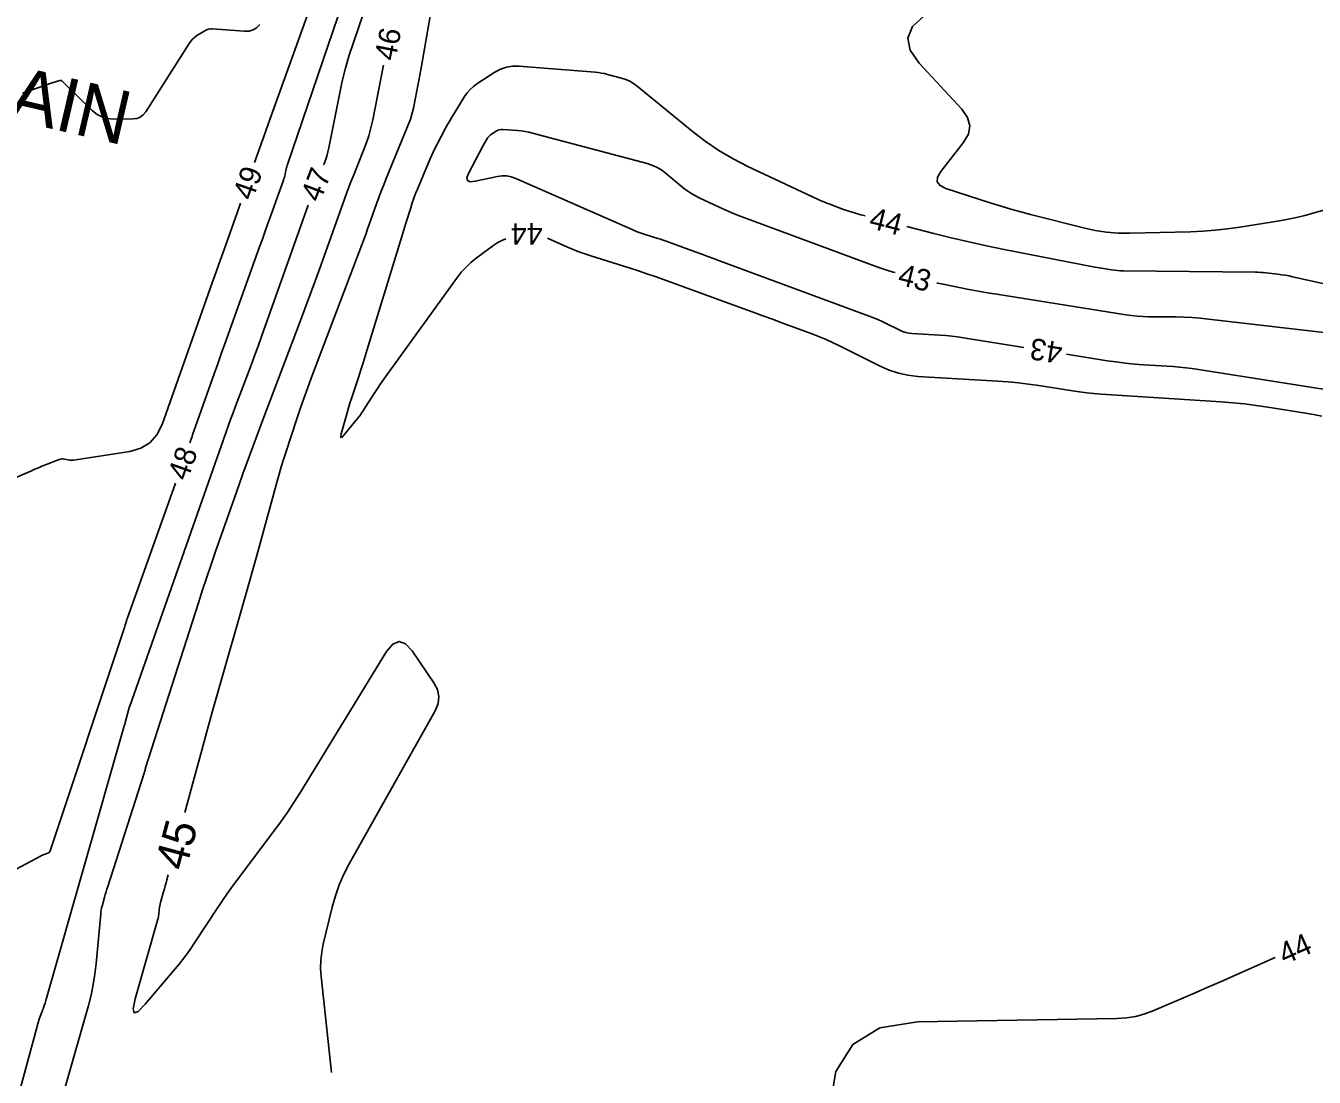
# Model space of a CAD drawing. Extents: x 2384780 to 2405861, y 547869 to 573706.
# Drawn here: x 2389896.7 to 2390016.6, y 552143.3 to 552241 of the extents above; entities that cross this region are included whole.
import ezdxf

# ---------------------------------------------------------------- set-up
doc = ezdxf.new("R2010")
doc.units = 0
for name, color, linetype in [('Old_Level_5', 7, 'Continuous'), ('Old_Level_60', 7, 'Continuous'), ('Old_Level_61', 7, 'Continuous')]:
    doc.layers.add(name, color=color, linetype=linetype)

msp = doc.modelspace()

# ---------------------------------------------------------------- linework, layer by layer
at = {"layer": 'Old_Level_60'}
for points in [[(2389911.99225, 552202.25275), (2389912.139, 552202.66825), (2389912.198, 552202.83475), (2389912.25675, 552203.00125), (2389912.31575, 552203.16775), (2389912.3745, 552203.33425), (2389913.9215, 552207.7105), (2389914.2535, 552208.64825), (2389914.58625, 552209.5855), (2389914.92025, 552210.52225), (2389915.255, 552211.459), (2389918.47925, 552220.4645), (2389918.73825, 552221.18825), (2389918.997, 552221.912), (2389919.2555, 552222.63575), (2389919.514, 552223.35975), (2389920.69175, 552226.6625), (2389920.7055, 552226.7005), (2389920.71975, 552226.73825), (2389920.73425, 552226.77575), (2389920.74925, 552226.813), (2389920.79875, 552226.935), (2389920.80875, 552226.96125), (2389920.8175, 552226.988), (2389920.825, 552227.015), (2389920.831, 552227.0425), (2389920.93725, 552227.57425), (2389920.96175, 552227.6875), (2389920.99, 552227.8), (2389921.022, 552227.9115), (2389921.05775, 552228.022), (2389929.12, 552251.68125)], [(2389918.0225, 552228.29175), (2389918.406, 552229.40475), (2389918.62, 552230.02175), (2389918.836, 552230.63775), (2389919.05425, 552231.25325), (2389919.2745, 552231.86775), (2389924.742, 552247.0275)], [(2389929.503, 552246.19125), (2389927.209, 552239.45975), (2389926.824, 552238.26625), (2389926.47875, 552237.06225), (2389926.1735, 552235.84725), (2389925.90775, 552234.62175), (2389924.92, 552229.673), (2389924.8315, 552229.278), (2389924.7245, 552228.8885), (2389924.599, 552228.5045), (2389924.4555, 552228.12625), (2389924.43175, 552228.068)], [(2389980.285, 552241.94275), (2389979.2155, 552240.93775), (2389978.78125, 552239.86575), (2389978.982, 552238.72675), (2389979.818, 552237.5205), (2389983.7945, 552233.2475), (2389984.33025, 552232.48475), (2389984.53, 552231.708), (2389984.3935, 552230.918), (2389983.921, 552230.11425), (2389981.829, 552227.4665), (2389981.52275, 552226.94225), (2389981.50075, 552226.5045), (2389981.7625, 552226.15275), (2389982.30875, 552225.88725), (2389986.5305, 552224.52375), (2389987.43725, 552224.23875), (2389988.348, 552223.96825), (2389989.263, 552223.712), (2389990.18225, 552223.47025), (2389995.113, 552222.21475), (2389996.174, 552221.9825), (2389997.243, 552221.82425), (2389998.3205, 552221.7395), (2389999.40625, 552221.7285), (2390005.06025, 552221.863), (2390006.207, 552221.91), (2390007.35, 552221.99625), (2390008.4895, 552222.12175), (2390009.62525, 552222.28675), (2390013.3295, 552222.88925), (2390014.12075, 552223.03), (2390014.90675, 552223.194), (2390015.6875, 552223.381), (2390016.46325, 552223.59125), (2390025.60325, 552226.21525)], [(2389930.01675, 552237.353), (2389929.00425, 552232.27975), (2389928.83575, 552231.529), (2389928.6325, 552230.78875), (2389928.39425, 552230.059), (2389928.12125, 552229.33975), (2389927.172, 552227.00725), (2389926.97125, 552226.5065), (2389926.77625, 552226.0035), (2389926.5865, 552225.4985), (2389926.4025, 552224.99125), (2389924.16425, 552218.7145), (2389923.68125, 552217.37075), (2389923.19175, 552216.0295), (2389922.69575, 552214.6905), (2389922.19325, 552213.354), (2389918.79975, 552204.395), (2389918.17, 552202.717), (2389917.55, 552201.03525), (2389916.94025, 552199.35), (2389916.3405, 552197.661), (2389914.398, 552192.1375), (2389913.986, 552190.9525), (2389913.58225, 552189.76475), (2389913.18725, 552188.574), (2389912.8005, 552187.3805), (2389907.88575, 552172.02875), (2389907.8705, 552171.9805), (2389907.85575, 552171.93225), (2389907.84125, 552171.88375), (2389907.8275, 552171.835), (2389907.78275, 552171.676), (2389907.77325, 552171.642), (2389907.763, 552171.608), (2389907.75275, 552171.57425), (2389907.742, 552171.5405), (2389904.36325, 552161.01475), (2389904.28475, 552160.76575), (2389904.20875, 552160.516), (2389904.1355, 552160.2655), (2389904.0645, 552160.01425), (2389903.837, 552159.19225), (2389903.79225, 552159.0155), (2389903.7555, 552158.837), (2389903.72675, 552158.65725), (2389903.70625, 552158.476), (2389903.28375, 552153.8575), (2389903.1705, 552152.872), (2389903.012, 552151.895), (2389902.80825, 552150.92625), (2389902.55925, 552149.96625), (2389900.338, 552142.153)], [(2389974.80175, 552223.33625), (2389974.387, 552223.44275), (2389973.9835, 552223.55175), (2389973.583, 552223.67125), (2389973.186, 552223.80075), (2389972.792, 552223.94075), (2389971.5105, 552224.41475), (2389971.237, 552224.51925), (2389970.966, 552224.62925), (2389970.6975, 552224.74525), (2389970.43125, 552224.86675), (2389963.89725, 552227.9335), (2389962.5225, 552228.63125), (2389961.199, 552229.40975), (2389959.9265, 552230.26925), (2389958.705, 552231.2095), (2389953.60175, 552235.395), (2389953.26875, 552235.64), (2389952.9155, 552235.84575), (2389952.542, 552236.012), (2389952.1485, 552236.1385), (2389950.82975, 552236.488), (2389950.546, 552236.55625), (2389950.26025, 552236.61175), (2389949.972, 552236.65425), (2389949.68175, 552236.68375), (2389942.59625, 552237.244), (2389942.00375, 552237.245), (2389941.4345, 552237.152), (2389940.889, 552236.965), (2389940.36725, 552236.68425), (2389938.701, 552235.6135), (2389938.3605, 552235.3675), (2389938.05375, 552235.08875), (2389937.78025, 552234.77725), (2389937.54025, 552234.43275), (2389936.568, 552232.8605), (2389936.36225, 552232.522), (2389936.16225, 552232.18025), (2389935.96775, 552231.8355), (2389935.77875, 552231.4875), (2389934.95525, 552229.9415), (2389934.78275, 552229.60825), (2389934.61825, 552229.27125), (2389934.46175, 552228.9305), (2389934.31325, 552228.586), (2389933.1655, 552225.8335), (2389932.99275, 552225.40475), (2389932.83, 552224.97225), (2389932.6775, 552224.536), (2389932.53525, 552224.096), (2389932.0875, 552222.65275), (2389931.99175, 552222.34325), (2389931.89625, 552222.034), (2389931.801, 552221.7245), (2389931.70625, 552221.41475), (2389928.50175, 552210.93575), (2389928.30675, 552210.3045), (2389928.10825, 552209.67425), (2389927.90625, 552209.04525), (2389927.701, 552208.4175), (2389927.024, 552206.36825), (2389926.882, 552205.92825), (2389926.74575, 552205.4865), (2389926.6155, 552205.043), (2389926.491, 552204.5975), (2389926.07925, 552203.085), (2389926.02875, 552202.834), (2389926.0535, 552202.72875), (2389926.1535, 552202.7695), (2389926.329, 552202.956), (2389927.7485, 552204.68475), (2389927.75375, 552204.691), (2389927.7585, 552204.6975), (2389927.76325, 552204.70425), (2389927.768, 552204.711), (2389927.7825, 552204.7335), (2389927.7855, 552204.73825), (2389927.78875, 552204.74325), (2389927.79175, 552204.748), (2389927.795, 552204.75275), (2389929.149, 552206.838), (2389929.442, 552207.283), (2389929.74025, 552207.72425), (2389930.04425, 552208.16175), (2389930.3535, 552208.59525), (2389936.885, 552217.63275), (2389937.269, 552218.124), (2389937.6865, 552218.58225), (2389938.138, 552219.007), (2389938.623, 552219.39875), (2389940.26225, 552220.62425), (2389940.62325, 552220.86575), (2389941.00375, 552221.06475), (2389941.386, 552221.2145)], [(2389977.582, 552218.0695), (2389977.39725, 552218.1195), (2389976.92075, 552218.2615), (2389976.448, 552218.416), (2389975.979, 552218.5825), (2389963.51775, 552223.1915), (2389962.93225, 552223.41525), (2389962.352, 552223.651), (2389961.77675, 552223.899), (2389961.20675, 552224.1595), (2389959.3525, 552225.0295), (2389958.9625, 552225.2275), (2389958.587, 552225.4485), (2389958.226, 552225.69225), (2389957.87925, 552225.95925), (2389956.1685, 552227.36225), (2389955.7905, 552227.6405), (2389955.3895, 552227.874), (2389954.9655, 552228.0625), (2389954.51875, 552228.20625), (2389943.876, 552231.02575), (2389943.52425, 552231.1105), (2389943.1695, 552231.17925), (2389942.81225, 552231.23175), (2389942.45225, 552231.2685), (2389941.094, 552231.376), (2389940.933, 552231.37625), (2389940.7785, 552231.351), (2389940.6305, 552231.30025), (2389940.489, 552231.224), (2389940.03675, 552230.93325), (2389939.94425, 552230.8665), (2389939.861, 552230.791), (2389939.78675, 552230.7065), (2389939.72175, 552230.61275), (2389939.45775, 552230.18625), (2389939.402, 552230.09425), (2389939.34775, 552230.0015), (2389939.295, 552229.908), (2389939.2435, 552229.8135), (2389937.93225, 552227.35175), (2389937.75925, 552226.90575), (2389937.80275, 552226.62375), (2389938.0625, 552226.505), (2389938.5385, 552226.54975), (2389940.59475, 552226.9955), (2389941.032, 552227.0565), (2389941.462, 552227.048), (2389941.885, 552226.97025), (2389942.30125, 552226.823), (2389952.90025, 552222.153), (2389953.2515, 552222.004), (2389953.6065, 552221.86475), (2389953.96525, 552221.7355), (2389954.32775, 552221.616), (2389955.51775, 552221.24175), (2389955.77225, 552221.16025), (2389956.02575, 552221.07575), (2389956.27825, 552220.9885), (2389956.53, 552220.8985), (2389959.0735, 552219.97225), (2389959.61825, 552219.7735), (2389960.163, 552219.574), (2389960.70725, 552219.374), (2389961.2515, 552219.173), (2389975.1855, 552214.01925), (2389975.58575, 552213.86475), (2389975.9815, 552213.6995), (2389976.3725, 552213.52325), (2389976.7585, 552213.336), (2389978.0125, 552212.7065), (2389978.285, 552212.58625), (2389978.5655, 552212.49525), (2389978.85375, 552212.43375), (2389979.15, 552212.40125), (2389981.73925, 552212.24825), (2389982.29325, 552212.2085), (2389982.846, 552212.15525), (2389983.39725, 552212.0885), (2389983.94675, 552212.008), (2389989.55975, 552211.1155)], [(2389888.747, 552195.9995), (2389897.26075, 552199.65875), (2389897.585, 552199.7965), (2389897.9105, 552199.9315), (2389898.237, 552200.06375), (2389898.56475, 552200.193), (2389899.843, 552200.6915), (2389899.97075, 552200.73125), (2389900.09975, 552200.7515), (2389900.2305, 552200.7525), (2389900.36275, 552200.734), (2389900.79775, 552200.642), (2389900.891, 552200.62675), (2389900.9845, 552200.62), (2389901.07825, 552200.62175), (2389901.17225, 552200.63225), (2389906.41075, 552201.451), (2389907.4405, 552201.73825), (2389908.284, 552202.24975), (2389908.9415, 552202.985), (2389909.41325, 552203.94425), (2389913.69875, 552216.068), (2389914.0665, 552217.10725), (2389914.4355, 552218.146), (2389914.8055, 552219.18425), (2389915.1765, 552220.22225), (2389916.39025, 552223.61225), (2389916.64925, 552224.339), (2389916.71075, 552224.513)], [(2389923.013, 552224.32875), (2389918.6615, 552212.12725), (2389918.34025, 552211.23325), (2389918.01475, 552210.341), (2389917.68475, 552209.4505), (2389917.3505, 552208.56125), (2389916.25125, 552205.6595), (2389916.01775, 552205.037), (2389915.78775, 552204.41325), (2389915.5615, 552203.788), (2389915.339, 552203.1615), (2389906.41325, 552177.78225), (2389906.413, 552177.78175), (2389906.41275, 552177.781), (2389906.4125, 552177.78025), (2389906.41225, 552177.77975), (2389906.41175, 552177.7775), (2389906.4115, 552177.777), (2389906.41125, 552177.7765), (2389906.41125, 552177.776), (2389906.411, 552177.7755), (2389906.405, 552177.75375), (2389906.40375, 552177.749), (2389906.40225, 552177.74425), (2389906.401, 552177.7395), (2389906.39975, 552177.735), (2389905.993, 552176.26275), (2389905.9805, 552176.21825), (2389905.96725, 552176.174), (2389905.9535, 552176.12975), (2389905.93925, 552176.08575), (2389905.8915, 552175.9425), (2389905.88125, 552175.91175), (2389905.87175, 552175.88075), (2389905.86225, 552175.84975), (2389905.85325, 552175.81875), (2389898.6065, 552150.40625), (2389898.53825, 552150.17625), (2389898.46475, 552149.94775), (2389898.38675, 552149.72075), (2389898.3035, 552149.4955), (2389898.02375, 552148.7625), (2389897.96575, 552148.60475), (2389897.91175, 552148.44575), (2389897.86175, 552148.2855), (2389897.81575, 552148.12375), (2389895.11875, 552138.1885)], [(2390026.2615, 552215.1085), (2390014.553, 552217.68825), (2390014.21375, 552217.7585), (2390013.873, 552217.82025), (2390013.53075, 552217.87325), (2390013.187, 552217.9175), (2390012.062, 552218.048), (2390011.82075, 552218.07275), (2390011.579, 552218.091), (2390011.337, 552218.103), (2390011.0945, 552218.1085), (2389998.82325, 552218.22375), (2389998.53925, 552218.23175), (2389998.256, 552218.25), (2389997.97375, 552218.279), (2389997.6925, 552218.3185), (2389996.7745, 552218.4645), (2389996.578, 552218.4965), (2389996.38175, 552218.5305), (2389996.18575, 552218.566), (2389995.99025, 552218.6035), (2389987.73625, 552220.21875), (2389986.08875, 552220.5535), (2389984.4465, 552220.912), (2389982.8095, 552221.2945), (2389981.178, 552221.7005), (2389978.67625, 552222.34225)], [(2389945.24825, 552221.26025), (2389947.10325, 552220.443), (2389947.63875, 552220.21575), (2389948.18, 552220.0035), (2389948.72675, 552219.8065), (2389949.27925, 552219.62425), (2389952.93375, 552218.475), (2389953.71525, 552218.2245), (2389954.494, 552217.96525), (2389955.26975, 552217.69725), (2389956.0425, 552217.42075), (2389963.512, 552214.701), (2389964.397, 552214.378), (2389965.2815, 552214.054), (2389966.16575, 552213.729), (2389967.0495, 552213.40275), (2389969.93575, 552212.335), (2389970.5505, 552212.098), (2389971.158, 552211.844), (2389971.75825, 552211.57325), (2389972.35125, 552211.286), (2389976.19575, 552209.356), (2389977.0315, 552208.98725), (2389977.8915, 552208.7085), (2389978.7755, 552208.5195), (2389979.68375, 552208.42), (2389987.12675, 552207.98), (2389988.088, 552207.91125), (2389989.04675, 552207.819), (2389990.00275, 552207.703), (2389990.956, 552207.56325), (2389994.0665, 552207.06875), (2389994.734, 552206.97075), (2389995.403, 552206.888), (2389996.074, 552206.821), (2389996.7465, 552206.76975), (2390007.89525, 552206.0485), (2390008.983, 552205.96575), (2390010.06825, 552205.85825), (2390011.15075, 552205.726), (2390012.23025, 552205.56925), (2390015.753, 552205.01675), (2390016.505, 552204.8865), (2390017.252, 552204.7325)], [(2390019.33225, 552212.29), (2390006.7185, 552213.75375), (2390005.95625, 552213.832), (2390005.19275, 552213.88975), (2390004.428, 552213.9275), (2390003.662, 552213.94475), (2390001.15725, 552213.9685), (2390000.6215, 552213.98325), (2390000.08725, 552214.018), (2389999.55475, 552214.07275), (2389999.024, 552214.147), (2389987.0435, 552216.05175), (2389986.3525, 552216.16475), (2389985.6625, 552216.284), (2389984.9735, 552216.40925), (2389984.28575, 552216.54075), (2389982.0405, 552216.98025), (2389981.56025, 552217.07775), (2389981.462, 552217.09925)], [(2389993.51, 552210.4875), (2389997.318, 552209.882), (2389998.1545, 552209.759), (2389998.99325, 552209.6555), (2389999.83425, 552209.5715), (2390000.6775, 552209.50725), (2390003.4355, 552209.32875), (2390004.02575, 552209.28375), (2390004.6145, 552209.2255), (2390005.202, 552209.15375), (2390005.78775, 552209.06875), (2390020.74625, 552206.72225)], [(2389906.16225, 552185.87975), (2389910.652, 552198.484)], [(2389891.63875, 552160.379), (2389898.17325, 552163.86425), (2389898.26225, 552163.90975), (2389898.35275, 552163.952), (2389898.4445, 552163.9915), (2389898.5375, 552164.02775), (2389898.844, 552164.141), (2389898.90425, 552164.1705), (2389898.9535, 552164.21075), (2389898.992, 552164.26125), (2389899.0195, 552164.3225), (2389905.8715, 552184.90525), (2389905.90275, 552185.0015), (2389905.93275, 552185.09775), (2389905.9615, 552185.19475), (2389905.989, 552185.292), (2389906.077, 552185.61), (2389906.0965, 552185.678), (2389906.117, 552185.74575), (2389906.139, 552185.81275), (2389906.16225, 552185.87975)], [(2390012.92475, 552154.417), (2390010.191, 552153.1955), (2390009.01975, 552152.6745), (2390007.84675, 552152.15775), (2390006.672, 552151.64525), (2390005.49525, 552151.137), (2390001.6485, 552149.483), (2390000.81525, 552149.171), (2389999.9635, 552148.94375), (2389999.09375, 552148.801), (2389998.20575, 552148.74325), (2389979.663, 552148.42175), (2389976.17125, 552147.865), (2389973.6435, 552146.33225), (2389972.0795, 552143.82375), (2389971.47925, 552140.3395)]]:
    msp.add_lwpolyline(points, dxfattribs=at)
at = {"layer": 'Old_Level_61'}
for points in [[(2389934.84225, 552244.7675), (2389933.47, 552236.9215), (2389933.38225, 552236.428), (2389933.2915, 552235.93525), (2389933.198, 552235.443), (2389933.10125, 552234.95125), (2389932.78075, 552233.346), (2389932.70425, 552233.0045), (2389932.61175, 552232.66775), (2389932.50325, 552232.3355), (2389932.379, 552232.00825), (2389930.26025, 552226.802), (2389930.0275, 552226.221), (2389929.801, 552225.6375), (2389929.58125, 552225.0515), (2389929.36775, 552224.463), (2389928.68075, 552222.537), (2389928.5325, 552222.1245), (2389928.38225, 552221.713), (2389928.23025, 552221.302), (2389928.076, 552220.89175), (2389923.28575, 552208.24575), (2389922.93575, 552207.30625), (2389922.59575, 552206.36325), (2389922.266, 552205.4165), (2389921.9465, 552204.46625), (2389920.91925, 552201.356), (2389920.70375, 552200.68825), (2389920.497, 552200.01775), (2389920.29925, 552199.3445), (2389920.11025, 552198.66875), (2389918.56725, 552193.002), (2389918.2345, 552191.78825), (2389917.89775, 552190.57575), (2389917.55675, 552189.3645), (2389917.2115, 552188.15425), (2389914.62825, 552179.154), (2389914.07875, 552177.224), (2389913.53775, 552175.292), (2389913.00525, 552173.3575), (2389912.48125, 552171.42075), (2389911.53225, 552167.8835)], [(2389896.423, 552234.75625), (2389899.20625, 552235.70625), (2389899.30075, 552235.73775), (2389899.3955, 552235.76775), (2389899.491, 552235.7965), (2389899.58675, 552235.82375), (2389899.90025, 552235.91075), (2389899.96525, 552235.921), (2389900.026, 552235.91425), (2389900.0825, 552235.891), (2389900.13475, 552235.85075), (2389902.959, 552233.11125), (2389903.3795, 552232.7715), (2389903.8395, 552232.53), (2389904.33875, 552232.387), (2389904.8775, 552232.34225), (2389906.70175, 552232.35625), (2389907.07, 552232.40025), (2389907.39275, 552232.526), (2389907.67025, 552232.73325), (2389907.9025, 552233.0225), (2389911.925, 552239.361), (2389912.07775, 552239.57475), (2389912.25125, 552239.7675), (2389912.44575, 552239.93925), (2389912.66125, 552240.08975), (2389913.39875, 552240.5475), (2389913.56, 552240.63175), (2389913.7285, 552240.688), (2389913.90375, 552240.71675), (2389914.08575, 552240.7175), (2389917.0885, 552240.5045), (2389917.50125, 552240.52025), (2389917.873, 552240.62875), (2389918.20375, 552240.83), (2389918.4935, 552241.124)], [(2389909.9775, 552162.0885), (2389909.85825, 552161.6435), (2389909.78275, 552161.36425), (2389909.7065, 552161.08525), (2389909.6295, 552160.8065), (2389909.55125, 552160.528), (2389909.27075, 552159.5325), (2389909.2315, 552159.38025), (2389909.19925, 552159.2265), (2389909.17425, 552159.07125), (2389909.15625, 552158.915), (2389909.1095, 552158.40175), (2389909.09675, 552158.29225), (2389909.07925, 552158.18375), (2389909.0565, 552158.07625), (2389909.029, 552157.9695), (2389906.92475, 552150.568), (2389906.73025, 552149.6505), (2389906.819, 552149.2625), (2389907.19075, 552149.40425), (2389907.84575, 552150.0755), (2389910.448, 552153.13325), (2389910.995, 552153.7965), (2389911.5205, 552154.47575), (2389912.02475, 552155.171), (2389912.5075, 552155.88225), (2389914.585, 552159.04775), (2389915.03575, 552159.722), (2389915.4975, 552160.38875), (2389915.97025, 552161.0475), (2389916.454, 552161.69875), (2389919.695, 552165.98625), (2389920.378, 552166.913), (2389921.03775, 552167.8555), (2389921.67425, 552168.814), (2389922.2875, 552169.788), (2389930.2815, 552182.8375), (2389930.86025, 552183.5425), (2389931.451, 552183.788), (2389932.05375, 552183.57375), (2389932.6685, 552182.9), (2389934.6965, 552179.94775), (2389935.02975, 552179.31075), (2389935.1605, 552178.6645), (2389935.0885, 552178.009), (2389934.814, 552177.3445), (2389926.81825, 552163.10825), (2389926.32, 552162.146), (2389925.89125, 552161.1565), (2389925.53175, 552160.1395), (2389925.24175, 552159.0955), (2389924.40725, 552155.64025), (2389924.26075, 552154.8975), (2389924.17925, 552154.15075), (2389924.1625, 552153.39975), (2389924.21075, 552152.6445), (2389925.159, 552143.72675)]]:
    msp.add_lwpolyline(points, dxfattribs=at)

# ---------------------------------------------------------------- texts
at = {"layer": 'Old_Level_5'}
msp.add_text('RETAIN', height=5, rotation=346.9105667, dxfattribs=at).set_placement((2389881.90225, 552235.437))
at = {"layer": 'Old_Level_60'}
for s, rotation, p in [('46', 78.7109028, (2389931.09925, 552237.667)), ('49', 70.8551556, (2389917.83, 552224.67475)), ('47', 69.2208583, (2389924.1145, 552224.517)), ('44', 345.6111611, (2389975.05675, 552222.2385)), ('44', 180.6791167, (2389944.80275, 552222.68075)), ('43', 345.9595389, (2389977.74025, 552216.9825)), ('43', 170.9658167, (2389993.25475, 552211.54075)), ('48', 70.4241694, (2389911.7615, 552198.61625)), ('44', 24.078075, (2390013.80725, 552153.716))]:
    msp.add_text(s, height=2, rotation=rotation, dxfattribs=at).set_placement(p)
at = {"layer": 'Old_Level_61'}
msp.add_text('45', height=3, rotation=74.9827278, dxfattribs=at).set_placement((2389911.607, 552162.373))

doc.saveas('drawing.dxf')
